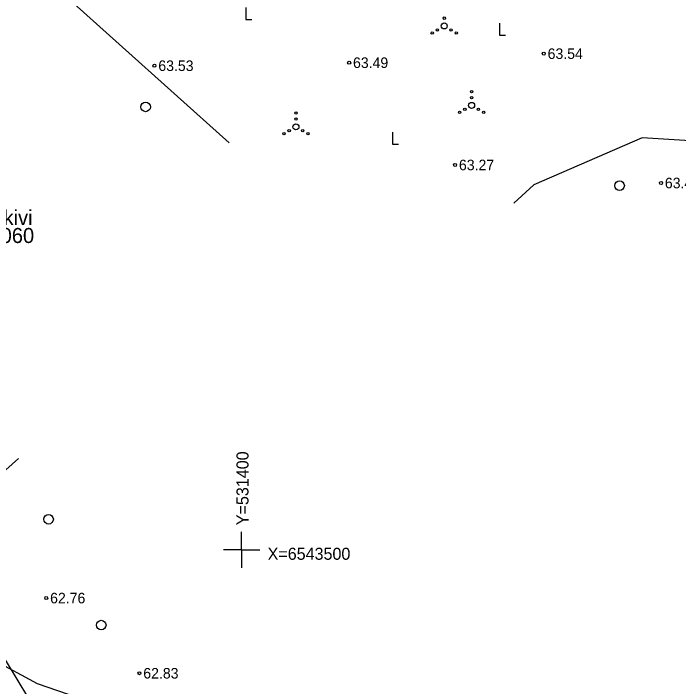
# Model space of a CAD drawing. Extents: x 530818 to 531740, y 6542340 to 6544024.
# Drawn here: x 531362 to 531472.7, y 6543477.3 to 6543589.2 of the extents above; entities that cross this region are included whole.
import ezdxf

# ---------------------------------------------------------------- set-up
doc = ezdxf.new("R2010")
doc.units = 0
for name, color, linetype in [('HALJASTUS', 7, 'Continuous'), ('Kataster', 7, 'Continuous'), ('Koordinaatvõrk', 7, 'Continuous'), ('KORGUSED', 7, 'Continuous'), ('Kõrguspunkt', 7, 'Continuous'), ('Maapinna horisontaal', 7, 'Continuous')]:
    doc.layers.add(name, color=color, linetype=linetype)

msp = doc.modelspace()

# ---------------------------------------------------------------- linework, layer by layer
at = {"layer": 'HALJASTUS'}
for p, q in [((531400.69, 6543590.2), (531400.69, 6543588.2)), ((531400.69, 6543588.2), (531401.69, 6543588.2)), ((531442.87, 6543587.58), (531442.87, 6543585.58)), ((531442.87, 6543585.58), (531443.87, 6543585.58)), ((531425.07, 6543569.45), (531425.07, 6543567.45)), ((531425.07, 6543567.45), (531426.07, 6543567.45))]:
    msp.add_line(p, q, dxfattribs=at)
for points in [[(531603.9, 6543619.72), (531597.86, 6543614.84), (531584.12, 6543604.58), (531567.9, 6543592.33), (531556.32, 6543586.54), (531544.73, 6543581.41), (531520.24, 6543573.63), (531502.69, 6543566.51), (531487.96, 6543567.17), (531466.61, 6543568.5), (531448.57, 6543560.72), (531445.27, 6543557.62)], [(531397.93, 6543567.65), (531370.46, 6543592.33), (531350.43, 6543612.69), (531343.19, 6543616.33)], [(531362.86, 6543515.2), (531357.05, 6543510.07), (531348.61, 6543499.48), (531347.62, 6543493.69), (531355.39, 6543488.89), (531360.86, 6543481.44), (531366.32, 6543472.34), (531364.83, 6543464.39), (531366.65, 6543459.1), (531370.95, 6543454.63), (531371.98, 6543450.88)]]:
    msp.add_lwpolyline(points, dxfattribs=at)
for centre, radius in [((531433.69, 6543588.4), 0.2), ((531432.56, 6543586.45), 0.2), ((531433.69, 6543587.1), 0.5), ((531434.82, 6543586.45), 0.2), ((531431.69, 6543585.95), 0.2), ((531435.69, 6543585.95), 0.2), ((531438.25, 6543576.2), 0.2), ((531438.25, 6543575.2), 0.2), ((531384.02, 6543573.65), 0.8), ((531438.25, 6543573.9), 0.5), ((531437.12, 6543573.25), 0.2), ((531439.38, 6543573.25), 0.2), ((531409.03, 6543572.63), 0.2), ((531436.25, 6543572.75), 0.2), ((531440.25, 6543572.75), 0.2), ((531409.03, 6543571.63), 0.2), ((531407.9, 6543569.68), 0.2), ((531409.03, 6543570.33), 0.5), ((531410.16, 6543569.68), 0.2), ((531407.03, 6543569.18), 0.2), ((531411.03, 6543569.18), 0.2), ((531462.85, 6543560.56), 0.8), ((531367.88, 6543505.1), 0.8), ((531376.64, 6543487.5), 0.8)]:
    msp.add_circle(centre, radius, dxfattribs=at)
at = {"layer": 'Koordinaatvõrk'}
for q in [(531400, 6543503), (531397, 6543500), (531403, 6543500), (531400, 6543497)]:
    msp.add_line((531400, 6543500), q, dxfattribs=at)
at = {"layer": 'Kõrguspunkt'}
for centre in [(531450.25, 6543582.5), (531417.88, 6543581), (531385.5, 6543580.5), (531435.5, 6543564), (531469.75, 6543561), (531367.5, 6543492), (531383, 6543479.5)]:
    msp.add_circle(centre, 0.25, dxfattribs=at)
at = {"layer": 'Maapinna horisontaal'}
msp.add_lwpolyline([(531356.72, 6543503.62), (531357.05, 6543495.51), (531357.21, 6543489.72), (531358.54, 6543481.77), (531365.99, 6543477.8), (531372.77, 6543475.48), (531387.34, 6543473.33), (531390.48, 6543467.7), (531388.16, 6543461.42), (531383.53, 6543457.28), (531375.59, 6543451.32), (531374.45, 6543449.98)], dxfattribs=at)

# ---------------------------------------------------------------- texts
at = {"layer": 'Kataster'}
for s, p in [('Karuka-Ristikivi', (531342.19, 6543554)), ('50301:001:0060', (531341.32, 6543551.02))]:
    msp.add_text(s, height=2.5, dxfattribs=at).set_placement(p)
at = {"layer": 'Koordinaatvõrk'}
msp.add_text('Y=531400', height=2, rotation=90, dxfattribs=at).set_placement((531401.14, 6543504.11))
msp.add_text('X=6543500', height=2, dxfattribs=at).set_placement((531404.32, 6543498.36))
at = {"layer": 'KORGUSED'}
for s, p in [('63.54', (531450.89, 6543581.62)), ('63.53', (531386.14, 6543579.62)), ('63.49', (531418.52, 6543580.12)), ('63.27', (531436.14, 6543563.12)), ('63.43', (531470.39, 6543560.12)), ('62.76', (531368.14, 6543491.12)), ('62.83', (531383.64, 6543478.62))]:
    msp.add_text(s, height=1.75, dxfattribs=at).set_placement(p)

doc.saveas('drawing.dxf')
